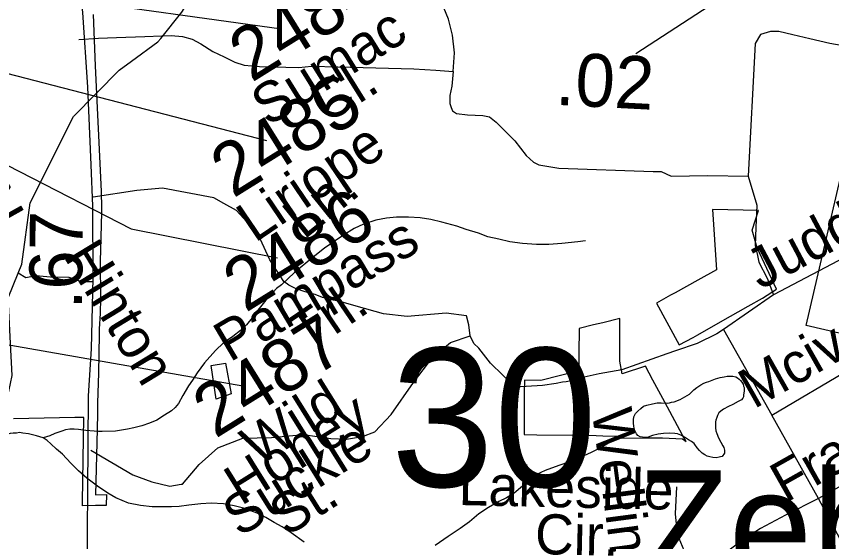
# Model space of a CAD drawing. Extents: x 2001466 to 31450019, y -30647475 to 847247.
# Drawn here: x 2197224 to 2201083, y 756346 to 758835 of the extents above; entities that cross this region are included whole.
import ezdxf

# ---------------------------------------------------------------- set-up
doc = ezdxf.new("R2010")
doc.units = 0
for name, color, linetype in [('Exist Boundary Political City Limit New', 7, 'Continuous'), ('Exist Boundary Political City Limit New Hole', 7, 'Continuous'), ('Exist Civil Demographics City Label', 7, 'Continuous'), ('Exist Hydrographic Misc Water Feature', 7, 'Continuous'), ('Exist Road Non-System Type 51', 7, 'Continuous'), ('Exist Road Non-System Type 51 Label', 7, 'Continuous'), ('Exist Road Primary NC Service Mileage Hundredths English Label', 7, 'Continuous'), ('Exist Road Primary NC Shield CELL', 7, 'Continuous'), ('Exist Road Secondary Mileage Hundredths English Label', 7, 'Continuous'), ('Exist Road Secondary Structure Standard Bridge Number Label', 7, 'Continuous'), ('Exist Road Secondary Type 51 Attributed', 7, 'Continuous'), ('Exist Road Secondary Type 51 Label', 7, 'Continuous'), ('Exist Road Secondary Type 51 Number Label', 7, 'Continuous'), ('Map Preparation Boundary City Limit Buffer Line', 7, 'Continuous')]:
    doc.layers.add(name, color=color, linetype=linetype)

msp = doc.modelspace()

# ---------------------------------------------------------------- linework, layer by layer
at = {"layer": 'Exist Boundary Political City Limit New'}
msp.add_lwpolyline([(2197587.2, 758843.6), (2197597.2, 758599.8), (2197625, 758004.4), (2197627, 757927.5), (2197626.2, 757904.8), (2197620.5, 757673.9), (2197621.8, 757500), (2197620, 757426.9), (2197616.5, 757354.2), (2197616.5, 757328.4), (2197611.8, 757144.4), (2197608.5, 757003.9), (2197607.5, 756952.7), (2197605.8, 756878.5), (2197599, 756568.8), (2197650.2, 756569.2), (2197649.2, 756517.2), (2197598.8, 756517.1), (2197536.5, 756516.6), (2197536.8, 756534.3), (2197543.8, 756934.3), (2197500, 756934.4), (2197210, 756927.9)], dxfattribs=at)
at = {"layer": 'Exist Boundary Political City Limit New Hole'}
for points in [[(2200254, 757475.5), (2200361.8, 757277.9), (2200427.5, 757314.1), (2200449.2, 757326.5), (2200556.5, 757388.1), (2200687.2, 757461.6), (2200755.5, 757500), (2200822.2, 757541.9), (2200730, 757738.4), (2200706, 757821.2), (2200736.8, 757914.7), (2200518.8, 757919.2), (2200538.2, 757634.2), (2200450.2, 757585.4), (2200342, 757525.1), (2200320, 757513.1), (2200254, 757475.5)], [(2200091.2, 757141.6), (2200080, 757201.9), (2200080.2, 757404.1), (2200000, 757383.6), (2199955.5, 757373.9), (2199888.2, 757356.2), (2199886.8, 757237.5), (2199885.5, 757155.1), (2199706.8, 757109.5), (2199629, 757110.9), (2199627.2, 757050.9), (2199627, 756910), (2199626.8, 756853.2), (2199688, 756853), (2199888.2, 756850.8), (2199899.5, 756850.8), (2199968.2, 756850), (2200000, 756847.6), (2200088.8, 756846.2), (2200088.8, 756836), (2200196.8, 756837.6), (2200258, 756838.5), (2200282.2, 756838.9), (2200377.2, 756833.5), (2200393.5, 756821), (2200377.2, 756850.8), (2200292.8, 757007.2), (2200237, 757111), (2200201.5, 757176.9), (2200091.2, 757141.6)]]:
    msp.add_lwpolyline(points, dxfattribs=at)
at = {"layer": 'Exist Hydrographic Misc Water Feature'}
for points in [[(2197906.9, 758730.2), (2198007.8, 758855), (2198276.7, 759278.1)], [(2197769.2, 758621.8), (2197893, 758713), (2197906.9, 758730.2)], [(2197232.6, 757617.5), (2197250, 757660.1), (2197289.9, 757951.2), (2197495, 758360.3), (2197710.9, 758579), (2197769.2, 758621.8)], [(2199917.7, 757771.3), (2199881.8, 757767), (2199805.9, 757758.2), (2199743.6, 757753.8), (2199685.8, 757753.6), (2199619.9, 757759.1), (2199559.5, 757766.6), (2199507.6, 757778.5), (2199455.9, 757790), (2199411.2, 757807.7), (2199353.4, 757825.3), (2199309.3, 757840.9), (2199237.3, 757860.3), (2199185.2, 757872.2), (2199135.2, 757879.8), (2199079.2, 757883.4), (2199023.4, 757882.9), (2198975.3, 757878.8), (2198925.4, 757868.5), (2198867.6, 757850), (2198823.3, 757829.5), (2198777.4, 757801.2), (2198732.1, 757771.2), (2198682, 757736.9), (2198620.9, 757688.2), (2198541, 757621.9), (2198479.4, 757563.5), (2198455.5, 757545.2), (2198404, 757490.9), (2198366.7, 757442.6), (2198340.6, 757406.4), (2198312.7, 757374.1), (2198285.3, 757346.2), (2198249, 757318), (2198203.6, 757287.5), (2198165.7, 757251.4), (2198114.2, 757192.7), (2198080.2, 757146.7), (2198056.8, 757110.5), (2198038.8, 757084.4), (2198011.3, 757038.3), (2197991.6, 757000.3), (2197975.4, 756982), (2197958, 756966), (2197925.6, 756945.8), (2197888.1, 756921.4), (2197854.2, 756907.5), (2197818.2, 756895.1), (2197780.4, 756884.9), (2197750.5, 756878.5), (2197692.7, 756870.2), (2197630.5, 756867.8), (2197612.7, 756867.7), (2197592.6, 756869.5), (2197552.4, 756873.1), (2197518.6, 756877), (2197496.8, 756878.7), (2197476.7, 756878.5), (2197456.4, 756876.7), (2197438.4, 756870.5), (2197406.6, 756858.3), (2197382.8, 756848.1), (2197351, 756837.9)], [(2197064, 756856.9), (2197187.8, 757057.8), (2197203.8, 757132.9), (2197185, 757500.6), (2197232.6, 757617.5)], [(2198241.2, 757045.8), (2198169.4, 757021.3), (2198146.2, 757181), (2198213.9, 757191.8), (2198241.2, 757045.8)], [(2200151.4, 756873.2), (2200147.3, 756891.3), (2200145.1, 756909), (2200144.9, 756923.3), (2200147.3, 756937.1), (2200149.2, 756943.3), (2200155.1, 756953.4), (2200165.2, 756965.2), (2200179.1, 756977.3), (2200193.1, 756987.4), (2200208.4, 756993.5), (2200234.7, 756999.7), (2200256.4, 757003.7), (2200276.5, 757004), (2200304.6, 757002.2), (2200314.9, 757004.3), (2200324.5, 757006.5), (2200336.8, 757008.3), (2200366.3, 757020.4), (2200388.5, 757032.9), (2200410.4, 757045), (2200429.9, 757065.2), (2200444.3, 757077.2), (2200464.1, 757089.2), (2200477.7, 757097.3), (2200490, 757101.6), (2200501.7, 757105.5), (2200533.9, 757117.6), (2200555.6, 757123.6), (2200573.8, 757127.8), (2200587.8, 757130.2), (2200599.7, 757130), (2200615.9, 757130), (2200629.6, 757126.3), (2200637.4, 757122.3), (2200645.4, 757116.6), (2200652, 757110.3), (2200657.9, 757102.5), (2200664.1, 757092.7), (2200665.7, 757082.7), (2200668.2, 757076.6), (2200668.2, 757066.5), (2200668.2, 757058.8), (2200668, 757050.7), (2200665.9, 757040.5), (2200666.3, 757032.7), (2200662.4, 757026.8), (2200656.3, 757018.4), (2200640.1, 757010.3), (2200614.9, 756996.3), (2200594.4, 756986.4), (2200570.8, 756974.1), (2200558.9, 756963.8), (2200549, 756955.9), (2200542.7, 756943.9), (2200539.4, 756933.8), (2200535.3, 756921.9), (2200533, 756913.7), (2200533.2, 756899.9), (2200533.5, 756885.6), (2200535.5, 756871.9), (2200539.4, 756858), (2200547.6, 756837.7), (2200557.9, 756817.9), (2200568.1, 756800.1), (2200571.8, 756791.8), (2200573.8, 756786.2), (2200576.3, 756780.2), (2200576.1, 756772.1), (2200576.1, 756766), (2200572, 756760.1), (2200568.1, 756753.8), (2200564.4, 756749.9), (2200556.4, 756747.9), (2200550.7, 756745.9), (2200536.1, 756743.7), (2200520.3, 756745.6), (2200506.4, 756747.8), (2200494.1, 756751.6), (2200482.4, 756757.5), (2200470.1, 756765.4), (2200458, 756777.4), (2200445.9, 756791.4), (2200435.8, 756807.1), (2200431.7, 756810.9), (2200419.9, 756820.9), (2200405.9, 756829), (2200385.8, 756840.6), (2200369.6, 756850.8), (2200353.6, 756856.5), (2200339.9, 756858.5), (2200313.8, 756860.4), (2200287.6, 756858.3), (2200261.6, 756855.7), (2200235.5, 756849.5), (2200213.8, 756841.4), (2200198.2, 756839.3), (2200187.7, 756841.3), (2200175.8, 756843.1), (2200165.8, 756849.1)], [(2200151.4, 756873.2), (2200119.7, 756860.9), (2200090.1, 756848.8), (2200048.1, 756826.3), (2199999.9, 756797.9), (2199948.4, 756769.6), (2199924.2, 756759.4), (2199884.9, 756741.5), (2199842.6, 756725.1), (2199791, 756706.6), (2199727.4, 756684.1), (2199707.1, 756674.2), (2199691.1, 756666.1), (2199673.3, 756655.8), (2199653.6, 756641.7), (2199619.7, 756609.5), (2199580, 756575.3), (2199544.1, 756553.2), (2199508.2, 756536.7), (2199458.4, 756508.5), (2199412.6, 756478.1), (2199368.8, 756439.8), (2199325.1, 756409.4), (2199267.3, 756371.1), (2199205.9, 756328.9)], [(2200165.8, 756849.1), (2200159.4, 756857.4), (2200151.4, 756873.2)], [(2197351, 756837.9), (2197318.6, 756847.6), (2197280.7, 756857.4), (2197254.7, 756860.9), (2197238.7, 756862.9), (2197224.9, 756861), (2197209.1, 756860.9), (2197195.2, 756858.6), (2197177, 756854.4), (2197159.1, 756848.6), (2197130.8, 756834.2), (2197105, 756820.3), (2197047.4, 756777.8)], [(2198585.9, 756344.6), (2198523.9, 756388.1), (2198481.3, 756416), (2198443.4, 756437.5), (2198405.2, 756461.2), (2198363, 756480.9), (2198298.8, 756504.4), (2198254.5, 756516.4), (2198204.7, 756525.9), (2198146.6, 756529.5), (2198096.6, 756525.2), (2198040.6, 756518.6), (2197995.1, 756512.2), (2197958.8, 756512), (2197922.7, 756511.7), (2197867, 756511.6), (2197811, 756517.3), (2197755.2, 756528.5), (2197694.7, 756554.3), (2197656.8, 756575.9), (2197608.4, 756609.5), (2197558.1, 756647.2), (2197518, 756681.2), (2197481.7, 756718.7), (2197441.5, 756760.5), (2197413.2, 756784.3), (2197387.1, 756810.1), (2197369.1, 756825.8), (2197351, 756837.9)]]:
    msp.add_lwpolyline(points, dxfattribs=at)
at = {"layer": 'Exist Road Non-System Type 51'}
for p, q in [((2197519.7, 758724.3), (2197612.4, 758730.3)), ((2201256.9, 757751.7), (2200807.2, 757515)), ((2200803.9, 757523.9), (2200807.2, 757515)), ((2200807.2, 757515), (2200571.6, 757351.8)), ((2200571.6, 757351.8), (2200799, 756945.5)), ((2200799, 756945.5), (2201482.5, 757348.4)), ((2199278.6, 757289.7), (2199372, 757321.5)), ((2201020.3, 756551.4), (2200799, 756945.5)), ((2201703, 756932.1), (2201020.3, 756551.4)), ((2201234.7, 756146.6), (2201020.3, 756551.4))]:
    msp.add_line(p, q, dxfattribs=at)
for points in [[(2199290.7, 758572.7), (2199297, 758660.9), (2199287.6, 758745.9), (2199268.7, 758821.5), (2199227.8, 758922.3), (2199183.7, 759001), (2199177.4, 759051.4), (2199190, 759092.4), (2199246.7, 759136.4), (2199334.8, 759186.8), (2199438.7, 759190), (2199844.8, 759174.2), (2200049.4, 759149), (2200080.9, 759117.6), (2200112.4, 759101.8), (2200178.5, 759098.7), (2200232, 759079.8), (2200257.2, 759042)], [(2201442.8, 758697.6), (2201406.5, 758685.5), (2201313.8, 758673.4), (2201200.9, 758683.5), (2201073.9, 758705.7), (2200979.1, 758727.9), (2200898.5, 758746.1), (2200833.2, 758762.2), (2200792.8, 758762.2), (2200746.5, 758748.1), (2200720.3, 758705.7), (2200688.5, 758078.2), (2200728.1, 757940.4), (2200724.8, 757834.8), (2200721.5, 757749.1), (2200731.3, 757702.3)], [(2197612.4, 758730.3), (2197697.1, 758734.4), (2197832.1, 758738.4), (2197912.8, 758742.4)], [(2197912.8, 758742.4), (2197957.1, 758744.4), (2198009.6, 758738.4), (2198055.9, 758726.3), (2198096.2, 758704.1), (2198154.3, 758667.2), (2198207.8, 758642), (2198257.9, 758617.4), (2198302.3, 758603.2), (2198374.9, 758597.2), (2198560.4, 758591.6), (2198620.2, 758597.9), (2198746.1, 758594.8), (2199105, 758585.3), (2199208.9, 758579), (2199290.7, 758572.7)], [(2199290.7, 758572.7), (2199284.4, 758503.4), (2199275, 758459.3), (2199275, 758421.5), (2199281.3, 758402.6), (2199287.6, 758386.9), (2199306.5, 758374.3), (2199360, 758368), (2199432.4, 758364.8), (2199463.9, 758358.5), (2199495.4, 758333.4), (2199583.5, 758245.2), (2199637, 758175.9), (2199671.7, 758144.4), (2199696.8, 758131.8), (2199791.3, 758116), (2200238.3, 758100.3), (2200276.1, 758100.3), (2200323.3, 758078.2), (2200496.4, 758081.4), (2200688.5, 758078.2)], [(2199354.4, 757416.6), (2199257.5, 757429), (2199073.7, 757413.1), (2198960.9, 757425.4), (2198832.4, 757462.4), (2198749.6, 757485.4), (2198714.4, 757492.4), (2198693.3, 757497.7), (2198672.1, 757503), (2198638.7, 757517.1), (2198591.1, 757529.4), (2198545.7, 757545.3), (2198514, 757561.1), (2198490.2, 757579.3), (2198424.2, 757681), (2198378.4, 757781.4), (2198316.7, 757859), (2198265.7, 757915.4), (2198205.8, 757948.8), (2198158.2, 757975.3), (2197915.6, 758021.1), (2197794, 758008.8), (2197587.6, 757977.5)], [(2200731.3, 757702.3), (2200738, 757670), (2200777.6, 757594.1), (2200803.9, 757523.9)], [(2197585.5, 757577.2), (2197534.2, 757577.2), (2197473.7, 757597.4), (2197385, 757599.4), (2197316.5, 757605.5), (2197268.8, 757596.4), (2197232.6, 757617.5)], [(2199412.5, 757263.3), (2199389.6, 757284.5), (2199372, 757321.5), (2199364.9, 757372.6), (2199354.4, 757416.6)], [(2200571.6, 757351.8), (2200538.7, 757331.3), (2200445.8, 757285.2), (2200343.3, 757250.1)], [(2198004.5, 756618.5), (2198009.6, 756619.3), (2198088.7, 756711.7), (2198177.7, 756790.8), (2198296.4, 756837), (2198431.5, 756840.3), (2198583.1, 756853.4), (2198712.6, 756835.1), (2198786.6, 756831.6), (2198862.3, 756843.9), (2198920.4, 756866.8), (2198998.3, 756949.1), (2199103.8, 757100.8), (2199195.9, 757221), (2199278.6, 757289.7)], [(2199779.1, 757095.9), (2199714, 757085.3), (2199585.4, 757078.3), (2199468.8, 757191.1), (2199412.5, 757263.3)], [(2200343.3, 757250.1), (2200302.8, 757236.2), (2200089.3, 757160.6), (2199983.1, 757141.7), (2199910.9, 757125.9), (2199863.3, 757111.8), (2199826.2, 757104), (2199809.1, 757101.2), (2199779.1, 757095.9)], [(2197576, 756779), (2197775.7, 756662.2), (2197864.6, 756629.2), (2197950.3, 756609.4), (2198004.5, 756618.5)], [(2200465.1, 756207.4), (2200384.5, 756305.3), (2200352.8, 756380.8), (2200344.2, 756478.7), (2200349.9, 756605.4)], [(2201020.3, 756551.4), (2200864.9, 756471.3), (2200746.3, 756408.7)], [(2200746.3, 756408.7), (2200666.6, 756357.7), (2200465.1, 756207.4)]]:
    msp.add_lwpolyline(points, dxfattribs=at)
at = {"layer": 'Exist Road Primary NC Service Mileage Hundredths English Label'}
msp.add_line((2201065, 759251.3), (2200156.3, 758656.5), dxfattribs=at)
at = {"layer": 'Exist Road Primary NC Shield CELL'}
msp.add_lwpolyline([(2200962.4, 757370.8), (2201175.5, 758288.2), (2202093, 758075.1), (2201879.8, 757157.7)], close=True, dxfattribs=at)
at = {"layer": 'Exist Road Secondary Type 51 Attributed'}
msp.add_lwpolyline([(2196663.2, 759283.4), (2196701.2, 759281.5), (2197148.5, 759267.9), (2197264.7, 759260.6), (2197351.5, 759213.5), (2197442.6, 759133.9), (2197504.3, 759039.6), (2197523.7, 758965.3), (2197536.2, 758853.3), (2197560.8, 758498.3), (2197577, 758131.8), (2197584.4, 757936), (2197585.9, 757595.7), (2197578.6, 757259.5), (2197563.4, 757036.5), (2197560.8, 756586.2), (2197557.2, 756213.4), (2197539.9, 755848), (2197525.8, 755585.2), (2197510.1, 755212.4), (2197502.7, 754967.4), (2197491.8, 754710.8), (2197487.3, 754533.3)], dxfattribs=at)
at = {"layer": 'Exist Road Secondary Type 51 Number Label'}
for p, q in [((2196643.7, 759030.6), (2198479.3, 758775.8)), ((2196663.2, 758697.4), (2198407.4, 758246.7)), ((2196767.8, 757351.7), (2198296.4, 757083.9))]:
    msp.add_line(p, q, dxfattribs=at)
msp.add_lwpolyline([(2196709, 758370.8), (2197767.2, 757828.6), (2198459.7, 757691.4)], dxfattribs=at)
at = {"layer": 'Map Preparation Boundary City Limit Buffer Line'}
for points in [[(2197587.2, 758843.6), (2197597.2, 758599.8), (2197625, 758004.4), (2197627, 757927.5), (2197626.2, 757904.8), (2197620.5, 757673.9), (2197621.8, 757500), (2197620, 757426.9), (2197616.5, 757354.2), (2197616.5, 757328.4), (2197611.8, 757144.4), (2197608.5, 757003.9), (2197607.5, 756952.7), (2197605.8, 756878.5), (2197599, 756568.8), (2197650.2, 756569.2), (2197649.2, 756517.2), (2197598.8, 756517.1), (2197536.5, 756516.6), (2197536.8, 756534.3), (2197543.8, 756934.3), (2197500, 756934.4), (2197210, 756927.9)], [(2200254, 757475.5), (2200361.8, 757277.9), (2200427.5, 757314.1), (2200449.2, 757326.5), (2200556.5, 757388.1), (2200687.2, 757461.6), (2200755.5, 757500), (2200822.2, 757541.9), (2200730, 757738.4), (2200706, 757821.2), (2200736.8, 757914.7), (2200518.8, 757919.2), (2200538.2, 757634.2), (2200450.2, 757585.4), (2200342, 757525.1), (2200320, 757513.1), (2200254, 757475.5)], [(2200091.2, 757141.6), (2200080, 757201.9), (2200080.2, 757404.1), (2200000, 757383.6), (2199955.5, 757373.9), (2199888.2, 757356.2), (2199886.8, 757237.5), (2199885.5, 757155.1), (2199706.8, 757109.5), (2199629, 757110.9), (2199627.2, 757050.9), (2199627, 756910), (2199626.8, 756853.2), (2199688, 756853), (2199888.2, 756850.8), (2199899.5, 756850.8), (2199968.2, 756850), (2200000, 756847.6), (2200088.8, 756846.2), (2200088.8, 756836), (2200196.8, 756837.6), (2200258, 756838.5), (2200282.2, 756838.9), (2200377.2, 756833.5), (2200393.5, 756821), (2200377.2, 756850.8), (2200292.8, 757007.2), (2200237, 757111), (2200201.5, 757176.9), (2200091.2, 757141.6)]]:
    msp.add_lwpolyline(points, dxfattribs=at)

# ---------------------------------------------------------------- texts
at = {"layer": 'Exist Civil Demographics City Label'}
msp.add_text('Zebulon', height=530, dxfattribs=at).set_placement((2200163.4, 756154.5))
at = {"layer": 'Exist Road Non-System Type 51 Label'}
for s, rotation, p in [('Judd', 27.9709, (2200744.8, 757537.6)), ('Mciver', 29.5523, (2200714.7, 756972.5)), ('Franklin', 29.3712, (2200864.5, 756527.8)), ('Wellington Dr.', 277.4967, (2199947.1, 756966.3)), ('Lakeside', 358.7261, (2199315.8, 756520)), ('Cir.', 358.7261, (2199677.2, 756288))]:
    msp.add_text(s, height=190, rotation=rotation, dxfattribs=at).set_placement(p)
at = {"layer": 'Exist Road Primary NC Service Mileage Hundredths English Label'}
msp.add_text('.02', height=250, rotation=357.0402, dxfattribs=at).set_placement((2199772.1, 758415.8))
at = {"layer": 'Exist Road Secondary Mileage Hundredths English Label'}
msp.add_text('.67', height=250, rotation=89.5627, dxfattribs=at).set_placement((2197534.4, 757446.7))
at = {"layer": 'Exist Road Secondary Structure Standard Bridge Number Label'}
msp.add_text('30', height=656.17, dxfattribs=at).set_placement((2198996.4, 756606.9))
at = {"layer": 'Exist Road Secondary Type 51 Label'}
for s, rotation, p in [('Sumac', 31.918, (2198414.7, 758309.4)), ('Cl.', 31.918, (2198688.7, 758321.4)), ('Liriope', 34.1593, (2198352.9, 757759.4)), ('Rd.', 119.2568, (2197268.5, 757899.8)), ('Ln.', 38.7971, (2198584.6, 757773.6)), ('Pampass', 30.5602, (2198234, 757193.9)), ('Hinton', 301.3001, (2197444.6, 757698.4)), ('Trl.', 34.2999, (2198600.4, 757233.6)), ('Wild', 31.918, (2198367.6, 756699.1)), ('Honey', 31.918, (2198287.9, 756513.8)), ('Suckle', 31.918, (2198279.5, 756364.7)), ('St.', 31.918, (2198500.7, 756366.9))]:
    msp.add_text(s, height=190, rotation=rotation, dxfattribs=at).set_placement(p)
at = {"layer": 'Exist Road Secondary Type 51 Number Label'}
for s, p in [('2484', (2198336.5, 758518.4)), ('2485', (2198249.8, 757970.8)), ('2486', (2198308.2, 757428.7)), ('2487', (2198165.3, 756832.3))]:
    msp.add_text(s, height=250, rotation=31.918, dxfattribs=at).set_placement(p)

doc.saveas('drawing.dxf')
